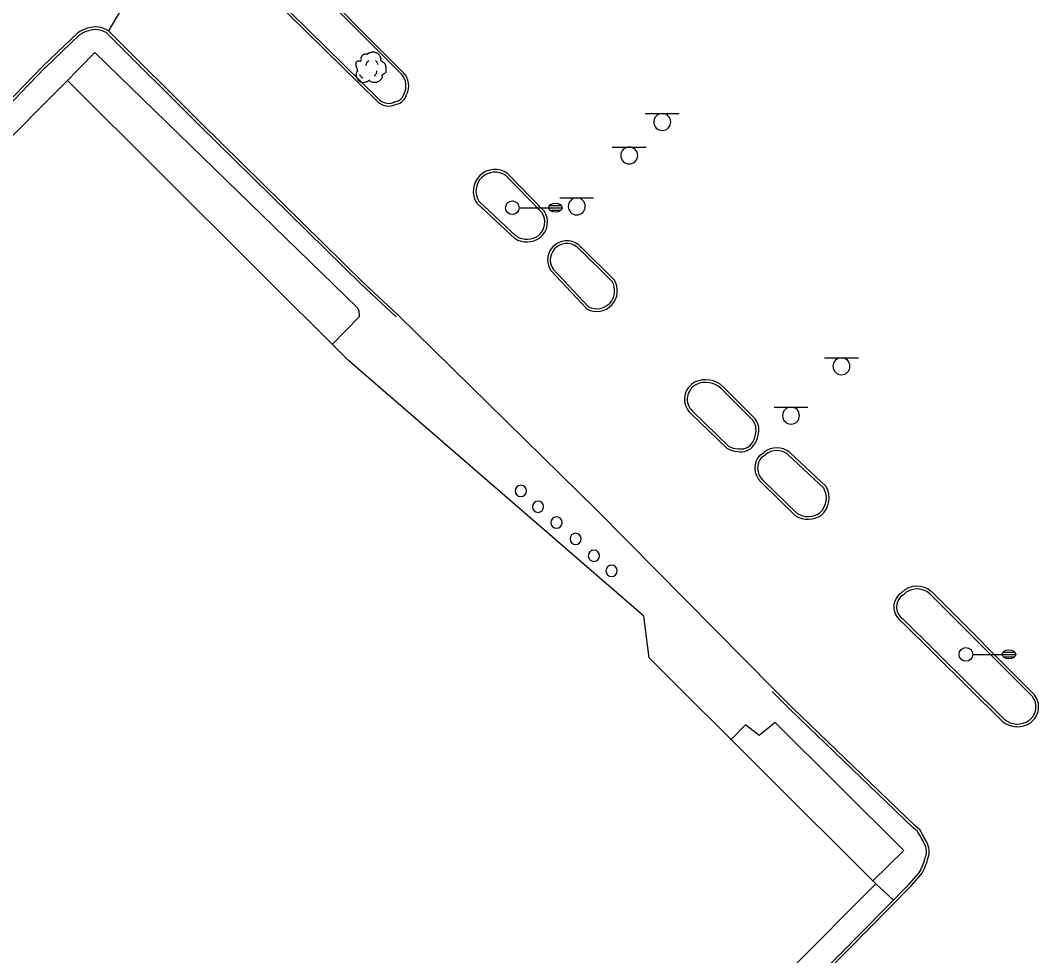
# Model space of a CAD drawing. Extents: x 2145380 to 2157287, y 139568 to 149130.
# Drawn here: x 2151132.2 to 2151356.8, y 143594.3 to 143800.5 of the extents above; entities that cross this region are included whole.
import ezdxf

# ---------------------------------------------------------------- set-up
doc = ezdxf.new("R2010")
doc.units = 0
for name, color, linetype in [('TOPO_Asphalt', 7, 'Continuous'), ('TOPO_Building', 7, 'Continuous'), ('TOPO_Curb Back', 7, 'Continuous'), ('TOPO_Light Pole', 7, 'Continuous'), ('TOPO_Misc', 7, 'Continuous'), ('TOPO_Sidewalk', 7, 'Continuous'), ('TOPO_Sign', 7, 'Continuous'), ('TOPO_Tree', 7, 'Continuous')]:
    doc.layers.add(name, color=color, linetype=linetype)

# ---------------------------------------------------------------- blocks, each defined once
blk = doc.blocks.new('POST')
at = {"layer": 'TOPO_Misc'}
for start, end in [(90, 180), (180, 270), (360, 90), (270, 0)]:
    blk.add_arc((-0.01, 0.03), 3.16, start, end, dxfattribs=at)
blk = doc.blocks.new('LP')
at = {"layer": 'TOPO_Light Pole'}
blk.add_line((3.81, 0), (20.32, 0), dxfattribs=at)
for points in [[(20.32, 0), (27.94, 0)], [(20.32, 0), (23.5, 0)], [(20.83, 1.27), (27.43, 1.27)], [(20.83, 1.27), (23.5, 1.27)], [(23.71, 1.27), (27.43, 1.27)], [(23.71, 0), (27.94, 0)], [(20.83, -1.27), (27.43, -1.27)], [(20.83, -1.27), (23.5, -1.27)], [(23.71, -1.27), (27.43, -1.27)]]:
    blk.add_lwpolyline(points, dxfattribs=at)
blk.add_circle((0, 0), 3.81, dxfattribs=at)
blk.add_ellipse((24.13, 0), major_axis=(3.81, 0), ratio=0.666667, dxfattribs=at)
blk = doc.blocks.new('TREE')
at = {"layer": 'TOPO_Tree'}
for points in [[(-14.1, -0.4), (-14.2, 0.5), (-14.4, 1.4), (-14.6, 2.3), (-14.8, 3.2), (-15.5, 4), (-15.7, 4.9), (-15.8, 5.6), (-15.7, 6.3), (-15.7, 7), (-15.6, 7.9), (-15.7, 8.8), (-15.1, 9.7), (-14.6, 10.4), (-13.8, 10.5), (-13, 10.7), (-12.2, 11), (-11.1, 10), (-10.4, 10.7), (-9.4, 11.7), (-10.3, 13.3), (-9.8, 14.4), (-9.6, 15.1), (-9.3, 15.9), (-8.8, 16.5), (-8.2, 17.3), (-7.5, 17.7), (-6.7, 18.1), (-6.1, 18.4), (-5.6, 18.6), (-5.1, 18.7), (-4.5, 18.7), (-4, 18.5), (-3.5, 18.1)], [(-3.5, 17.6), (-3.1, 18.3), (-2.6, 18.8), (-1.9, 19.2), (-1, 19.7), (-0.2, 20), (0.7, 20.2), (1.6, 20.5), (2.5, 20.8), (3.4, 20.8), (4.1, 20.7), (4.8, 20.5), (5.5, 20.2), (6.4, 19.9), (7.3, 19.7), (8.2, 19.2), (9.4, 18.4), (10, 17.2), (10.8, 16), (11.2, 15.3), (11.6, 14.6), (11.9, 13.9), (12.2, 13.1), (11.4, 12), (11.9, 11.2), (12, 11), (12.2, 10.9), (12.4, 10.7), (12.9, 10.4), (13.5, 10), (14, 9.7), (14.7, 9.2), (15.4, 8.7), (16.1, 8.1), (16.7, 7.5), (16.9, 6.7), (17.1, 6), (17.6, 4.4), (17.7, 2.8), (17.7, 1.2), (17.7, -0.2), (17.8, -2.2), (16.6, -3), (15.5, -3.8), (14.3, -4.6), (13.2, -5.3)], [(13.2, -5.3), (13.3, -5.8), (13.4, -6.3), (13.4, -6.7), (13.8, -8.5), (12.2, -10), (10.8, -11.5), (10, -12.3), (9.1, -12.8), (8.2, -13.1), (6, -13.8), (3.3, -13.6), (1.3, -13.1), (0.5, -12.9), (-0.1, -11.4), (-0.8, -11.5), (-2, -11.6), (-3.3, -12.8), (-4.5, -13.1), (-6.1, -13.5), (-7.8, -14), (-9.3, -13.6), (-11.4, -13.1), (-12.8, -11.4), (-14.1, -9.4), (-15.3, -7.3), (-15.6, -5.1), (-15.1, -3), (-14.9, -1.9), (-13.9, -0.8), (-13.5, 0.1)], [(-4.2, 5.1), (-4.5, 6.1), (-4.3, 7.2), (-3.8, 8.2), (-3.3, 9.3), (-2.7, 10.3), (-1.6, 11)], [(5.9, 11.2), (6.5, 10.7), (7, 10.2), (7.4, 9.5), (7.9, 8.6), (8.3, 7.6), (8.5, 6.6)], [(-11.4, -4.5), (-11.5, -5.4), (-11, -6.3), (-10.1, -7.2), (-9.3, -8), (-8.5, -8.3), (-7.7, -8.1)], [(4.8, -6.3), (5.7, -5.7), (6.3, -4.9), (6.8, -3.9), (7.4, -2.8), (7.6, -1.7), (7.5, -0.6)]]:
    blk.add_open_spline(points, degree=3, dxfattribs=at)

msp = doc.modelspace()

# ---------------------------------------------------------------- linework, layer by layer
at = {"layer": 'TOPO_Asphalt'}
msp.add_line((2151173.89, 143835.78), (2151151.59, 143798.21), dxfattribs=at)
msp.add_lwpolyline([(2151215.46, 143735.57), (2151259.33, 143692.53), (2151298.47, 143652.94)], dxfattribs=at)
at = {"layer": 'TOPO_Building'}
msp.add_lwpolyline([(2151029.19, 143673.7), (2151207.33, 143496.15), (2151320.89, 143610.09), (2151270.88, 143659.93), (2151269.72, 143669.16), (2151204.55, 143725.48), (2151142.55, 143787.27), (2151057.58, 143702.01), (2151032.57, 143726.94), (2151017.22, 143711.53), (2151042.15, 143686.7)], close=True, dxfattribs=at)
at = {"layer": 'TOPO_Curb Back'}
for p, q in [((2151137.67, 143790.11), (2151054.97, 143704.61)), ((2151286.82, 143719.3), (2151293.8, 143712.25)), ((2151287.24, 143719.73), (2151294.26, 143712.64)), ((2151288.03, 143706.16), (2151280, 143713.93)), ((2151288.4, 143706.65), (2151280.41, 143714.37)), ((2151295.29, 143704.66), (2151296.24, 143705.26)), ((2151295.68, 143704.2), (2151296.59, 143704.78)), ((2151301.49, 143704.8), (2151309.44, 143697.34)), ((2151301.89, 143705.25), (2151309.92, 143697.72)), ((2151303.19, 143691.28), (2151295.5, 143698.77)), ((2151303.57, 143691.76), (2151295.92, 143699.2))]:
    msp.add_line(p, q, dxfattribs=at)
for points in [[(2151216.72, 143788.98), (2151193.6, 143812.18)], [(2151216.29, 143788.56), (2151193.21, 143811.72)], [(2151187.61, 143805.55), (2151210.97, 143782.6)], [(2151188.03, 143805.98), (2151211.39, 143783.03)], [(2151144.76, 143797.69), (2151137.23, 143790.52), (2151054.55, 143705.03)], [(2151145.15, 143797.24), (2151137.65, 143790.09)], [(2151215.05, 143735.14), (2151207.43, 143742.24), (2151171.64, 143777.41), (2151151.21, 143797.74)], [(2151215.46, 143735.58), (2151207.85, 143742.68), (2151172.06, 143777.83), (2151151.59, 143798.21)], [(2151239.27, 143766.29), (2151247.23, 143758.13)], [(2151239.66, 143766.75), (2151247.66, 143758.54)], [(2151241.65, 143752.88), (2151233.32, 143760.63)], [(2151241.28, 143752.4), (2151232.86, 143760.24)], [(2151262.69, 143742.94), (2151255.48, 143750.05)], [(2151263.16, 143743.31), (2151255.9, 143750.48)], [(2151249.2, 143745.33), (2151257.14, 143736.89)], [(2151249.67, 143745.7), (2151257.5, 143737.37)], [(2151332.79, 143674.04), (2151355.42, 143651.4)], [(2151333.21, 143674.47), (2151355.87, 143651.8)], [(2151349.21, 143646.38), (2151326.78, 143668.58)], [(2151348.81, 143645.93), (2151326.35, 143668.16)], [(2151330.66, 143621.91), (2151329.49, 143622.98), (2151302.51, 143648.93), (2151298.47, 143652.94)], [(2151330.19, 143621.53), (2151329.08, 143622.55), (2151302.09, 143648.5), (2151298.05, 143652.51)], [(2151217.23, 143497.85), (2151233.82, 143514.55), (2151244.97, 143526.14), (2151260.58, 143541.36), (2151264.42, 143545.26), (2151271.05, 143552.03), (2151328.28, 143610.03), (2151330.36, 143612.44)], [(2151217.72, 143497.49), (2151234.25, 143514.13), (2151245.39, 143525.72), (2151261, 143540.93), (2151264.84, 143544.84), (2151271.47, 143551.61), (2151328.72, 143609.63), (2151330.85, 143612.08)]]:
    msp.add_lwpolyline(points, dxfattribs=at)
for centre, radius, start, end in [((2151148.45, 143793.07), 5.91, 103.8266, 128.5729), ((2151148.69, 143793.79), 5.29, 56.7845, 108.2967), ((2151148.44, 143793.07), 5.31, 103.5672, 128.2974), ((2151148.69, 143793.79), 4.69, 57.5127, 108.5808), ((2151213.58, 143786.1), 3.66, 332.0754, 42.3628), ((2151213.58, 143786.1), 4.26, 333.2127, 42.5477), ((2151213.39, 143785.07), 2.85, 225.7024, 301.5001), ((2151214.66, 143784.82), 2.2, 275.6596, 348.4817), ((2151214.66, 143784.82), 2.8, 278.5022, 346.6725), ((2151213.39, 143785.07), 3.45, 225.6816, 299.2582), ((2151236.85, 143762.87), 4.78, 54.0594, 213.4467), ((2151236.85, 143762.87), 4.18, 54.7367, 212.4984), ((2151244.03, 143756.03), 4.43, 308.1978, 33.9488), ((2151244.03, 143756.03), 3.83, 308.4188, 33.9457), ((2151243.91, 143756.58), 4.93, 237.8954, 305.376), ((2151243.91, 143756.58), 4.33, 238.6235, 305.1814), ((2151252.71, 143747.7), 4.23, 40.7596, 214.0473), ((2151252.71, 143747.7), 3.63, 40.7594, 213.3171), ((2151259.32, 143740.88), 4.55, 241.3526, 32.33), ((2151259.32, 143740.88), 3.95, 242.6937, 31.3673), ((2151282.92, 143716.99), 4.23, 116.3342, 226.4048), ((2151282.92, 143716.99), 3.63, 116.5189, 226.4042), ((2151283.35, 143715.61), 5.66, 46.6541, 114.085), ((2151283.35, 143715.61), 5.06, 46.7642, 113.9538), ((2151291.01, 143710.19), 3.47, 349.2192, 36.4558), ((2151291.01, 143710.19), 4.07, 349.4973, 37.087), ((2151289.35, 143710.17), 5.11, 323.2388, 352.9382), ((2151289.35, 143710.17), 5.71, 323.173, 352.7484), ((2151290.67, 143710.65), 4.61, 240.427, 268.1308), ((2151291.14, 143708.91), 3.53, 258.6941, 322.0863), ((2151291.14, 143708.91), 2.92, 257.7968, 321.9804), ((2151290.67, 143710.65), 5.21, 239.563, 267.544), ((2151298.45, 143701.83), 4.25, 138.0922, 226.0998), ((2151299.05, 143701.83), 4.44, 50.3224, 129.3587), ((2151299.05, 143701.83), 3.84, 50.5848, 129.8921), ((2151298.45, 143701.83), 3.65, 139.3529, 226.1016), ((2151305.57, 143695.2), 5.02, 311.3649, 30.0809), ((2151305.57, 143695.2), 4.42, 311.7921, 28.9671), ((2151305.93, 143695.65), 5.16, 237.9979, 305.0969), ((2151305.93, 143695.65), 4.55, 238.7794, 304.6855), ((2151329.98, 143671.03), 4.72, 46.8434, 135.8264), ((2151329.98, 143671.03), 4.12, 46.9745, 136.8362), ((2151328.59, 143671.15), 3.74, 122.1883, 233.8926), ((2151328.59, 143671.15), 3.14, 120.8905, 233.892), ((2151352.52, 143649.11), 3.69, 306.5831, 38.1967), ((2151352.52, 143649.11), 4.29, 306.4666, 38.689), ((2151352.11, 143649.87), 5.14, 230.0572, 305.0298), ((2151352.11, 143649.88), 4.54, 230.3636, 304.9329), ((2151276.9, 143590.19), 61.81, 27.413, 30.4558), ((2151276.85, 143590.16), 62.47, 27.3899, 30.5371), ((2151328.18, 143617.2), 3.88, 336.5791, 22.0068), ((2151328.18, 143617.2), 4.48, 337.1968, 22.3799), ((2151320.49, 143618.56), 11.61, 328.1981, 345.5517), ((2151320.49, 143618.56), 12.22, 327.9731, 345.3354)]:
    msp.add_arc(centre, radius, start, end, dxfattribs=at)
at = {"layer": 'TOPO_Sidewalk'}
msp.add_line((2151324.79, 143606.5), (2151320.79, 143610.19), dxfattribs=at)
for points in [[(2151200.94, 143729.08), (2151206.95, 143735.24), (2151206.88, 143736.48), (2151206.52, 143737.13), (2151148.58, 143793.43), (2151141.96, 143786.67)], [(2151320.23, 143610.75), (2151327.1, 143617.45), (2151298.67, 143645.67), (2151295.17, 143642.84), (2151292.15, 143645.19), (2151288.96, 143641.91)]]:
    msp.add_lwpolyline(points, dxfattribs=at)
at = {"layer": 'TOPO_Sign'}
for points in [[(2151270.03, 143779.98), (2151277.52, 143779.99)], [(2151273.78, 143779.98), (2151273.78, 143779.98)], [(2151271.91, 143778.11), (2151271.91, 143778.11)], [(2151273.78, 143776.24), (2151273.78, 143776.24)], [(2151275.65, 143778.11), (2151275.65, 143778.11)], [(2151262.73, 143772.59), (2151270.23, 143772.6)], [(2151266.48, 143772.59), (2151266.48, 143772.59)], [(2151264.62, 143770.73), (2151264.62, 143770.73)], [(2151268.35, 143770.73), (2151268.35, 143770.73)], [(2151266.48, 143768.86), (2151266.48, 143768.86)], [(2151251.15, 143761.38), (2151258.64, 143761.39)], [(2151254.9, 143761.38), (2151254.9, 143761.38)], [(2151253.03, 143759.51), (2151253.03, 143759.51)], [(2151256.77, 143759.51), (2151256.77, 143759.51)], [(2151254.9, 143757.64), (2151254.9, 143757.64)], [(2151309.56, 143726.1), (2151317.05, 143726.1)], [(2151313.31, 143726.1), (2151313.31, 143726.1)], [(2151311.44, 143724.23), (2151311.44, 143724.23)], [(2151313.31, 143722.36), (2151313.31, 143722.36)], [(2151315.17, 143724.23), (2151315.17, 143724.23)], [(2151298.43, 143715.21), (2151305.92, 143715.22)], [(2151300.31, 143713.35), (2151300.31, 143713.35)], [(2151302.18, 143715.21), (2151302.18, 143715.21)], [(2151304.05, 143713.35), (2151304.05, 143713.35)], [(2151302.18, 143711.48), (2151302.18, 143711.48)]]:
    msp.add_lwpolyline(points, dxfattribs=at)
for centre, start, end in [((2151273.78, 143778.11), 90, 180), ((2151273.78, 143778.11), 360, 90), ((2151273.78, 143778.11), 180, 270), ((2151273.78, 143778.11), 270, 0), ((2151266.48, 143770.73), 90, 180), ((2151266.48, 143770.73), 360, 90), ((2151266.48, 143770.73), 180, 270), ((2151266.48, 143770.73), 270, 0), ((2151254.9, 143759.51), 90, 180), ((2151254.9, 143759.51), 360, 90), ((2151254.9, 143759.51), 180, 270), ((2151254.9, 143759.51), 270, 0), ((2151313.31, 143724.23), 90, 180), ((2151313.31, 143724.23), 360, 90), ((2151313.31, 143724.23), 180, 270), ((2151313.31, 143724.23), 270, 0), ((2151302.18, 143713.35), 90, 180), ((2151302.18, 143713.35), 180, 270), ((2151302.18, 143713.35), 360, 90), ((2151302.18, 143713.35), 270, 0)]:
    msp.add_arc(centre, 1.87, start, end, dxfattribs=at)

# ---------------------------------------------------------------- block references
at = {"layer": 'TOPO_Light Pole', "xscale": 0.39370000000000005, "yscale": 0.3937000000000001}
for p in [(2151240.7, 143759.2), (2151340.76, 143660.69)]:
    msp.add_blockref('LP', p, dxfattribs=at)
at = {"layer": 'TOPO_Misc', "xscale": 0.39370000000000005, "yscale": 0.3937000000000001}
for p in [(2151242.58, 143696.74), (2151246.37, 143693.24), (2151250.45, 143689.75), (2151254.67, 143686.16), (2151258.69, 143682.44), (2151262.59, 143679.12)]:
    msp.add_blockref('POST', p, dxfattribs=at)
at = {"layer": 'TOPO_Tree', "xscale": 0.19685000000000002, "yscale": 0.19685000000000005}
msp.add_blockref('TREE', (2151209.32, 143789.5), dxfattribs=at)

doc.saveas('drawing.dxf')
